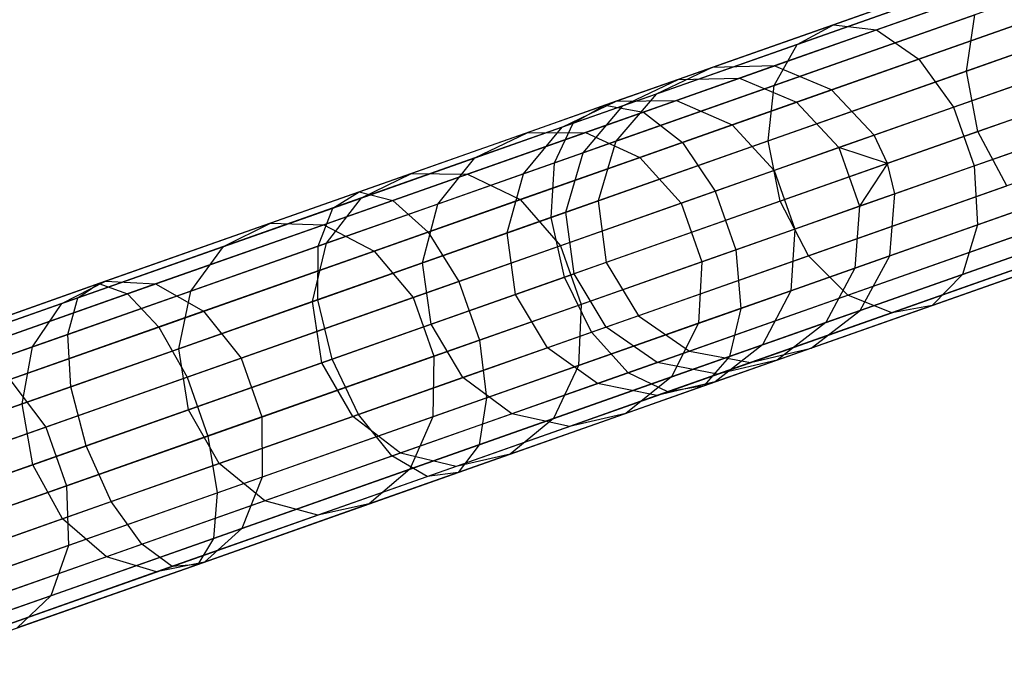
# Model space of a CAD drawing. Extents: x -189 to 189, y -189 to 189.
# Tile 553 of 591: x 165.62 to 172.2, y 57.02 to 61.37. Entities that reach past the tile are written whole.
import ezdxf

# ---------------------------------------------------------------- set-up
doc = ezdxf.new("R2010")
doc.units = 0
doc.header["$LTSCALE"] = 25.4
doc.layers.get('0').update_dxf_attribs({"linetype": 'CONTINUOUS'})

# ---------------------------------------------------------------- blocks, each defined once
blk = doc.blocks.new('CAMELEON-KENAI-C-12244_STL')
at = {"color": 0}
for p, q in [((177.5002, 63.6079, -30.9024), (170.2455, 61.0515, -140.9024)), ((177.5002, 63.6079, -30.9024), (170.2455, 61.0515, -140.9024)), ((177.915, 63.6179, -30.93), (170.6603, 61.0614, -140.93)), ((177.915, 63.6179, -30.93), (170.6603, 61.0614, -140.93)), ((178.2982, 63.4579, -30.9516), (171.0435, 60.9014, -140.9516)), ((178.2982, 63.4579, -30.9516), (171.0435, 60.9014, -140.9516)), ((177.1256, 63.4298, -30.8736), (169.8709, 60.8734, -140.8736)), ((177.1256, 63.4298, -30.8736), (169.8709, 60.8734, -140.8736)), ((178.5836, 63.1557, -30.9634), (171.3289, 60.5992, -140.9634)), ((178.5836, 63.1557, -30.9634), (171.3289, 60.5992, -140.9634)), ((176.8559, 63.1144, -30.8485), (169.6012, 60.5579, -140.8484)), ((176.8559, 63.1144, -30.8485), (169.6012, 60.5579, -140.8484)), ((178.6733, 62.9668, -30.9649), (171.4186, 60.4104, -140.9649)), ((178.6733, 62.9668, -30.9649), (171.4186, 60.4104, -140.9649)), ((178.7218, 62.7635, -30.9634), (171.4671, 60.2071, -140.9634)), ((178.7218, 62.7635, -30.9634), (171.4671, 60.2071, -140.9634)), ((176.7377, 62.716, -30.8314), (169.483, 60.1596, -140.8314)), ((176.7377, 62.716, -30.8314), (169.483, 60.1596, -140.8314)), ((178.6889, 62.3492, -30.9516), (171.4342, 59.7927, -140.9516)), ((178.6889, 62.3492, -30.9516), (171.4342, 59.7927, -140.9516)), ((176.7915, 62.3038, -30.8254), (169.5368, 59.7473, -140.8254)), ((176.7915, 62.3038, -30.8254), (169.5368, 59.7473, -140.8254)), ((177.0081, 61.9488, -30.8314), (169.7534, 59.3923, -140.8314)), ((177.0081, 61.9488, -30.8314), (169.7534, 59.3923, -140.8314)), ((178.4907, 61.9843, -30.93), (171.236, 59.4278, -140.93)), ((178.4907, 61.9843, -30.93), (171.236, 59.4278, -140.93)), ((171.0559, 61.3371, -14.3557), (172.4524, 61.8292, -15.7887)), ((171.0559, 61.3371, -14.3557), (172.4524, 61.8292, -15.7887)), ((171.3439, 61.3023, -14.0578), (172.7679, 61.8041, -15.519)), ((171.3439, 61.3023, -14.0578), (172.7679, 61.8041, -15.519)), ((177.3498, 61.7126, -30.8485), (170.0951, 59.1561, -140.8484)), ((177.3498, 61.7126, -30.8485), (170.0951, 59.1561, -140.8484)), ((170.8138, 61.2057, -14.6672), (172.1816, 61.6877, -16.0708)), ((170.8138, 61.2057, -14.6672), (172.1816, 61.6877, -16.0708)), ((178.1613, 61.732, -30.9024), (170.9066, 59.1755, -140.9024)), ((178.1613, 61.732, -30.9024), (170.9066, 59.1755, -140.9024)), ((177.7578, 61.6359, -30.8736), (170.5031, 59.0794, -140.8736)), ((177.7578, 61.6359, -30.8736), (170.5031, 59.0794, -140.8736)), ((171.6281, 61.1074, -13.8251), (173.0735, 61.6168, -15.3083)), ((171.6281, 61.1074, -13.8251), (173.0735, 61.6168, -15.3083)), ((171.9455, 61.0273, -16.4831), (173.133, 61.4458, -17.9803)), ((171.9455, 61.0273, -16.4831), (173.133, 61.4458, -17.9803)), ((170.6595, 60.9309, -14.9385), (172.0023, 61.404, -16.3164)), ((170.6595, 60.9309, -14.9385), (172.0023, 61.404, -16.3164)), ((171.9455, 61.0273, -16.4831), (172.0023, 61.404, -16.3164)), ((171.9455, 61.0273, -16.4831), (172.0023, 61.404, -16.3164)), ((169.5284, 60.7988, -13.0818), (171.0559, 61.3371, -14.3557)), ((169.5284, 60.7988, -13.0818), (171.0559, 61.3371, -14.3557)), ((169.7863, 60.7534, -12.7588), (171.3439, 61.3023, -14.0578)), ((169.7863, 60.7534, -12.7588), (171.3439, 61.3023, -14.0578)), ((170.8138, 61.2057, -14.6672), (171.0559, 61.3371, -14.3557)), ((170.8138, 61.2057, -14.6672), (171.0559, 61.3371, -14.3557)), ((171.0559, 61.3371, -14.3557), (171.3439, 61.3023, -14.0578)), ((171.0559, 61.3371, -14.3557), (171.3439, 61.3023, -14.0578)), ((171.3439, 61.3023, -14.0578), (171.6281, 61.1074, -13.8251)), ((171.3439, 61.3023, -14.0578), (171.6281, 61.1074, -13.8251)), ((171.8593, 60.7861, -13.6976), (173.3165, 61.2996, -15.1929)), ((171.8593, 60.7861, -13.6976), (173.3165, 61.2996, -15.1929)), ((169.3177, 60.6785, -13.4195), (170.8138, 61.2057, -14.6672)), ((169.3177, 60.6785, -13.4195), (170.8138, 61.2057, -14.6672)), ((170.6595, 60.9309, -14.9385), (170.8138, 61.2057, -14.6672)), ((170.6595, 60.9309, -14.9385), (170.8138, 61.2057, -14.6672)), ((170.047, 60.5503, -12.5065), (171.6281, 61.1074, -13.8251)), ((170.047, 60.5503, -12.5065), (171.6281, 61.1074, -13.8251)), ((171.6281, 61.1074, -13.8251), (171.8593, 60.7861, -13.6976)), ((171.6281, 61.1074, -13.8251), (171.8593, 60.7861, -13.6976)), ((170.2455, 61.0515, -140.9024), (169.8709, 60.8734, -140.8736)), ((170.2455, 61.0515, -140.9024), (169.8709, 60.8734, -140.8736)), ((170.2455, 61.0515, -140.9024), (170.0188, 60.9716, -142.8989)), ((170.2455, 61.0515, -140.9024), (170.0188, 60.9716, -142.8989)), ((170.6603, 61.0614, -140.93), (170.2455, 61.0515, -140.9024)), ((170.6603, 61.0614, -140.93), (170.2455, 61.0515, -140.9024)), ((170.6603, 61.0614, -140.93), (170.4291, 60.9799, -142.9658)), ((170.6603, 61.0614, -140.93), (170.4291, 60.9799, -142.9658)), ((170.6197, 60.5601, -15.1226), (171.9455, 61.0273, -16.4831)), ((170.6197, 60.5601, -15.1226), (171.9455, 61.0273, -16.4831)), ((171.0435, 60.9014, -140.9516), (170.6603, 61.0614, -140.93)), ((171.0435, 60.9014, -140.9516), (170.6603, 61.0614, -140.93)), ((172.0211, 60.6227, -16.542), (171.9455, 61.0273, -16.4831)), ((172.0211, 60.6227, -16.542), (171.9455, 61.0273, -16.4831)), ((173.2032, 61.0393, -18.0324), (172.0211, 60.6227, -16.542)), ((173.2032, 61.0393, -18.0324), (172.0211, 60.6227, -16.542)), ((170.0188, 60.9716, -142.8989), (169.605, 60.8258, -144.8614)), ((170.0188, 60.9716, -142.8989), (169.605, 60.8258, -144.8614)), ((169.6488, 60.7951, -142.829), (170.0188, 60.9716, -142.8989)), ((169.6488, 60.7951, -142.829), (170.0188, 60.9716, -142.8989)), ((170.4291, 60.9799, -142.9658), (170.0072, 60.8313, -144.9669)), ((170.4291, 60.9799, -142.9658), (170.0072, 60.8313, -144.9669)), ((170.0188, 60.9716, -142.8989), (170.4291, 60.9799, -142.9658)), ((170.0188, 60.9716, -142.8989), (170.4291, 60.9799, -142.9658)), ((170.4291, 60.9799, -142.9658), (170.8088, 60.8187, -143.018)), ((170.4291, 60.9799, -142.9658), (170.8088, 60.8187, -143.018)), ((169.1908, 60.4133, -13.7136), (170.6595, 60.9309, -14.9385)), ((169.1908, 60.4133, -13.7136), (170.6595, 60.9309, -14.9385)), ((170.6197, 60.5601, -15.1226), (170.6595, 60.9309, -14.9385)), ((170.6197, 60.5601, -15.1226), (170.6595, 60.9309, -14.9385)), ((171.0435, 60.9014, -140.9516), (170.8088, 60.8187, -143.018)), ((171.0435, 60.9014, -140.9516), (170.8088, 60.8187, -143.018)), ((171.3289, 60.5992, -140.9634), (171.0435, 60.9014, -140.9516)), ((171.3289, 60.5992, -140.9634), (171.0435, 60.9014, -140.9516)), ((171.9975, 60.3939, -13.6976), (173.4547, 60.9074, -15.1929)), ((171.9975, 60.3939, -13.6976), (173.4547, 60.9074, -15.1929)), ((169.605, 60.8258, -144.8614), (169.0085, 60.6156, -146.7703)), ((169.605, 60.8258, -144.8614), (169.0085, 60.6156, -146.7703)), ((169.2436, 60.6523, -144.7511), (169.605, 60.8258, -144.8614)), ((169.2436, 60.6523, -144.7511), (169.605, 60.8258, -144.8614)), ((170.0072, 60.8313, -144.9669), (169.3989, 60.6169, -146.9133)), ((170.0072, 60.8313, -144.9669), (169.3989, 60.6169, -146.9133)), ((169.8709, 60.8734, -140.8736), (169.6012, 60.5579, -140.8484)), ((169.8709, 60.8734, -140.8736), (169.6012, 60.5579, -140.8484)), ((169.605, 60.8258, -144.8614), (170.0072, 60.8313, -144.9669)), ((169.605, 60.8258, -144.8614), (170.0072, 60.8313, -144.9669)), ((169.8709, 60.8734, -140.8736), (169.6488, 60.7951, -142.829)), ((169.8709, 60.8734, -140.8736), (169.6488, 60.7951, -142.829)), ((170.0072, 60.8313, -144.9669), (170.3806, 60.6678, -145.0493)), ((170.0072, 60.8313, -144.9669), (170.3806, 60.6678, -145.0493)), ((170.8088, 60.8187, -143.018), (170.3806, 60.6678, -145.0493)), ((170.8088, 60.8187, -143.018), (170.3806, 60.6678, -145.0493)), ((170.8088, 60.8187, -143.018), (171.0923, 60.5159, -143.0466)), ((170.8088, 60.8187, -143.018), (171.0923, 60.5159, -143.0466)), ((167.8859, 60.22, -11.9804), (169.5284, 60.7988, -13.0818)), ((167.8859, 60.22, -11.9804), (169.5284, 60.7988, -13.0818)), ((168.1115, 60.1633, -11.6357), (169.7863, 60.7534, -12.7588)), ((168.1115, 60.1633, -11.6357), (169.7863, 60.7534, -12.7588)), ((169.6488, 60.7951, -142.829), (169.2436, 60.6523, -144.7511)), ((169.6488, 60.7951, -142.829), (169.2436, 60.6523, -144.7511)), ((169.3177, 60.6785, -13.4195), (169.5284, 60.7988, -13.0818)), ((169.3177, 60.6785, -13.4195), (169.5284, 60.7988, -13.0818)), ((169.3831, 60.4811, -142.7681), (169.6488, 60.7951, -142.829)), ((169.3831, 60.4811, -142.7681), (169.6488, 60.7951, -142.829)), ((169.5284, 60.7988, -13.0818), (169.7863, 60.7534, -12.7588)), ((169.5284, 60.7988, -13.0818), (169.7863, 60.7534, -12.7588)), ((169.7863, 60.7534, -12.7588), (170.047, 60.5503, -12.5065)), ((169.7863, 60.7534, -12.7588), (170.047, 60.5503, -12.5065)), ((170.2654, 60.2245, -12.3684), (171.8593, 60.7861, -13.6976)), ((170.2654, 60.2245, -12.3684), (171.8593, 60.7861, -13.6976)), ((171.8593, 60.7861, -13.6976), (171.9975, 60.3939, -13.6976)), ((171.8593, 60.7861, -13.6976), (171.9975, 60.3939, -13.6976)), ((167.709, 60.1116, -12.3407), (169.3177, 60.6785, -13.4195)), ((167.709, 60.1116, -12.3407), (169.3177, 60.6785, -13.4195)), ((169.2436, 60.6523, -144.7511), (168.6593, 60.4464, -146.6207)), ((169.2436, 60.6523, -144.7511), (168.6593, 60.4464, -146.6207)), ((168.9853, 60.3409, -144.6551), (169.2436, 60.6523, -144.7511)), ((168.9853, 60.3409, -144.6551), (169.2436, 60.6523, -144.7511)), ((169.1908, 60.4133, -13.7136), (169.3177, 60.6785, -13.4195)), ((169.1908, 60.4133, -13.7136), (169.3177, 60.6785, -13.4195)), ((170.3806, 60.6678, -145.0493), (169.7631, 60.4502, -147.0251)), ((170.3806, 60.6678, -145.0493), (169.7631, 60.4502, -147.0251)), ((170.3806, 60.6678, -145.0493), (170.6606, 60.3637, -145.0944)), ((170.3806, 60.6678, -145.0493), (170.6606, 60.3637, -145.0944)), ((172.0211, 60.6227, -16.542), (170.7013, 60.1576, -15.1878)), ((172.0211, 60.6227, -16.542), (170.7013, 60.1576, -15.1878)), ((172.2159, 60.2601, -16.4831), (172.0211, 60.6227, -16.542)), ((172.2159, 60.2601, -16.4831), (172.0211, 60.6227, -16.542)), ((169.0085, 60.6156, -146.7703), (168.235, 60.343, -148.6064)), ((169.0085, 60.6156, -146.7703), (168.235, 60.343, -148.6064)), ((169.3989, 60.6169, -146.9133), (168.6103, 60.339, -148.7856)), ((169.3989, 60.6169, -146.9133), (168.6103, 60.339, -148.7856)), ((168.6593, 60.4464, -146.6207), (169.0085, 60.6156, -146.7703)), ((168.6593, 60.4464, -146.6207), (169.0085, 60.6156, -146.7703)), ((169.0085, 60.6156, -146.7703), (169.3989, 60.6169, -146.9133)), ((169.0085, 60.6156, -146.7703), (169.3989, 60.6169, -146.9133)), ((169.1696, 60.0491, -13.9132), (170.6197, 60.5601, -15.1226)), ((169.1696, 60.0491, -13.9132), (170.6197, 60.5601, -15.1226)), ((169.6012, 60.5579, -140.8484), (169.3831, 60.4811, -142.7681)), ((169.6012, 60.5579, -140.8484), (169.3831, 60.4811, -142.7681)), ((169.3989, 60.6169, -146.9133), (169.7631, 60.4502, -147.0251)), ((169.3989, 60.6169, -146.9133), (169.7631, 60.4502, -147.0251)), ((169.6012, 60.5579, -140.8484), (169.483, 60.1596, -140.8314)), ((169.6012, 60.5579, -140.8484), (169.483, 60.1596, -140.8314)), ((170.7013, 60.1576, -15.1878), (170.6197, 60.5601, -15.1226)), ((170.7013, 60.1576, -15.1878), (170.6197, 60.5601, -15.1226)), ((171.3289, 60.5992, -140.9634), (171.0923, 60.5159, -143.0466)), ((171.3289, 60.5992, -140.9634), (171.0923, 60.5159, -143.0466)), ((171.4186, 60.4104, -140.9649), (171.3289, 60.5992, -140.9634)), ((171.4186, 60.4104, -140.9649), (171.3289, 60.5992, -140.9634)), ((168.347, 59.9512, -11.3664), (170.047, 60.5503, -12.5065)), ((168.347, 59.9512, -11.3664), (170.047, 60.5503, -12.5065)), ((170.047, 60.5503, -12.5065), (170.2654, 60.2245, -12.3684)), ((170.047, 60.5503, -12.5065), (170.2654, 60.2245, -12.3684)), ((171.0923, 60.5159, -143.0466), (170.6606, 60.3637, -145.0944)), ((171.0923, 60.5159, -143.0466), (170.6606, 60.3637, -145.0944)), ((171.0923, 60.5159, -143.0466), (171.2305, 60.1237, -143.0466)), ((171.4186, 60.4104, -140.9649), (171.0923, 60.5159, -143.0466)), ((171.4186, 60.4104, -140.9649), (171.0923, 60.5159, -143.0466)), ((171.0923, 60.5159, -143.0466), (171.2305, 60.1237, -143.0466)), ((172.0188, 59.9987, -13.8251), (173.4642, 60.508, -15.3083)), ((172.0188, 59.9987, -13.8251), (173.4642, 60.508, -15.3083)), ((168.6593, 60.4464, -146.6207), (167.9017, 60.1795, -148.4191)), ((168.6593, 60.4464, -146.6207), (167.9017, 60.1795, -148.4191)), ((168.4117, 60.1387, -146.4905), (168.6593, 60.4464, -146.6207)), ((168.4117, 60.1387, -146.4905), (168.6593, 60.4464, -146.6207)), ((169.7631, 60.4502, -147.0251), (168.9626, 60.1681, -148.9255)), ((169.7631, 60.4502, -147.0251), (168.9626, 60.1681, -148.9255)), ((169.3831, 60.4811, -142.7681), (168.9853, 60.3409, -144.6551)), ((169.3831, 60.4811, -142.7681), (168.9853, 60.3409, -144.6551)), ((169.2677, 60.0837, -142.7268), (169.3831, 60.4811, -142.7681)), ((169.2677, 60.0837, -142.7268), (169.3831, 60.4811, -142.7681)), ((169.7631, 60.4502, -147.0251), (170.0381, 60.1444, -147.0862)), ((169.7631, 60.4502, -147.0251), (170.0381, 60.1444, -147.0862)), ((167.6115, 59.8568, -12.6545), (169.1908, 60.4133, -13.7136)), ((167.6115, 59.8568, -12.6545), (169.1908, 60.4133, -13.7136)), ((169.1696, 60.0491, -13.9132), (169.1908, 60.4133, -13.7136)), ((169.1696, 60.0491, -13.9132), (169.1908, 60.4133, -13.7136)), ((170.6606, 60.3637, -145.0944), (170.0381, 60.1444, -147.0862)), ((170.6606, 60.3637, -145.0944), (170.0381, 60.1444, -147.0862)), ((170.4035, 59.8323, -12.3684), (171.9975, 60.3939, -13.6976)), ((170.4035, 59.8323, -12.3684), (171.9975, 60.3939, -13.6976)), ((170.6606, 60.3637, -145.0944), (170.7988, 59.9715, -145.0944)), ((170.6606, 60.3637, -145.0944), (170.7988, 59.9715, -145.0944)), ((171.4186, 60.4104, -140.9649), (171.2305, 60.1237, -143.0466)), ((171.4186, 60.4104, -140.9649), (171.2305, 60.1237, -143.0466)), ((171.4671, 60.2071, -140.9634), (171.4186, 60.4104, -140.9649)), ((171.4671, 60.2071, -140.9634), (171.4186, 60.4104, -140.9649)), ((171.9975, 60.3939, -13.6976), (172.0188, 59.9987, -13.8251)), ((171.9975, 60.3939, -13.6976), (172.0188, 59.9987, -13.8251)), ((168.235, 60.343, -148.6064), (167.2924, 60.0109, -150.3514)), ((168.235, 60.343, -148.6064), (167.2924, 60.0109, -150.3514)), ((168.6103, 60.339, -148.7856), (167.6492, 60.0003, -150.5649)), ((168.6103, 60.339, -148.7856), (167.6492, 60.0003, -150.5649)), ((167.9017, 60.1795, -148.4191), (168.235, 60.343, -148.6064)), ((167.9017, 60.1795, -148.4191), (168.235, 60.343, -148.6064)), ((168.235, 60.343, -148.6064), (168.6103, 60.339, -148.7856)), ((168.235, 60.343, -148.6064), (168.6103, 60.339, -148.7856)), ((168.9853, 60.3409, -144.6551), (168.4117, 60.1387, -146.4905)), ((168.9853, 60.3409, -144.6551), (168.4117, 60.1387, -146.4905)), ((168.6103, 60.339, -148.7856), (168.9626, 60.1681, -148.9255)), ((168.6103, 60.339, -148.7856), (168.9626, 60.1681, -148.9255)), ((168.875, 59.9453, -144.5899), (168.9853, 60.3409, -144.6551)), ((168.875, 59.9453, -144.5899), (168.9853, 60.3409, -144.6551)), ((170.8901, 59.7929, -15.1226), (172.2159, 60.2601, -16.4831)), ((170.8901, 59.7929, -15.1226), (172.2159, 60.2601, -16.4831)), ((166.1457, 59.6068, -11.0629), (167.8859, 60.22, -11.9804)), ((166.1457, 59.6068, -11.0629), (167.8859, 60.22, -11.9804)), ((166.3371, 59.538, -10.7003), (168.1115, 60.1633, -11.6357)), ((166.3371, 59.538, -10.7003), (168.1115, 60.1633, -11.6357)), ((167.9017, 60.1795, -148.4191), (166.9785, 59.8542, -150.1282)), ((167.9017, 60.1795, -148.4191), (166.9785, 59.8542, -150.1282)), ((167.668, 59.8767, -148.256), (167.9017, 60.1795, -148.4191)), ((167.668, 59.8767, -148.256), (167.9017, 60.1795, -148.4191)), ((167.709, 60.1116, -12.3407), (167.8859, 60.22, -11.9804)), ((167.709, 60.1116, -12.3407), (167.8859, 60.22, -11.9804)), ((167.8859, 60.22, -11.9804), (168.1115, 60.1633, -11.6357)), ((167.8859, 60.22, -11.9804), (168.1115, 60.1633, -11.6357)), ((168.9626, 60.1681, -148.9255), (167.987, 59.8244, -150.7317)), ((168.9626, 60.1681, -148.9255), (167.987, 59.8244, -150.7317)), ((168.1115, 60.1633, -11.6357), (168.347, 59.9512, -11.3664)), ((168.1115, 60.1633, -11.6357), (168.347, 59.9512, -11.3664)), ((168.5515, 59.6205, -11.2191), (170.2654, 60.2245, -12.3684)), ((168.5515, 59.6205, -11.2191), (170.2654, 60.2245, -12.3684)), ((168.9626, 60.1681, -148.9255), (169.231, 59.86, -149.0021)), ((168.9626, 60.1681, -148.9255), (169.231, 59.86, -149.0021)), ((170.2654, 60.2245, -12.3684), (170.4035, 59.8323, -12.3684)), ((170.2654, 60.2245, -12.3684), (170.4035, 59.8323, -12.3684)), ((171.4671, 60.2071, -140.9634), (171.2305, 60.1237, -143.0466)), ((171.4671, 60.2071, -140.9634), (171.2305, 60.1237, -143.0466)), ((171.4342, 59.7927, -140.9516), (171.4671, 60.2071, -140.9634)), ((171.4342, 59.7927, -140.9516), (171.4671, 60.2071, -140.9634)), ((171.9196, 59.6687, -14.0578), (173.3436, 60.1705, -15.519)), ((171.9196, 59.6687, -14.0578), (173.3436, 60.1705, -15.519)), ((166.0046, 59.511, -11.4422), (167.709, 60.1116, -12.3407)), ((166.0046, 59.511, -11.4422), (167.709, 60.1116, -12.3407)), ((167.6115, 59.8568, -12.6545), (167.709, 60.1116, -12.3407)), ((167.6115, 59.8568, -12.6545), (167.709, 60.1116, -12.3407)), ((168.4117, 60.1387, -146.4905), (167.668, 59.8767, -148.256)), ((168.4117, 60.1387, -146.4905), (167.668, 59.8767, -148.256)), ((168.3086, 59.7457, -146.4021), (168.4117, 60.1387, -146.4905)), ((168.3086, 59.7457, -146.4021), (168.4117, 60.1387, -146.4905)), ((170.0381, 60.1444, -147.0862), (169.231, 59.86, -149.0021)), ((170.0381, 60.1444, -147.0862), (169.231, 59.86, -149.0021)), ((170.7013, 60.1576, -15.1878), (169.2577, 59.6489, -13.9838)), ((170.7013, 60.1576, -15.1878), (169.2577, 59.6489, -13.9838)), ((169.483, 60.1596, -140.8314), (169.2677, 60.0837, -142.7268)), ((169.483, 60.1596, -140.8314), (169.2677, 60.0837, -142.7268)), ((169.483, 60.1596, -140.8314), (169.5368, 59.7473, -140.8254)), ((169.483, 60.1596, -140.8314), (169.5368, 59.7473, -140.8254)), ((170.0381, 60.1444, -147.0862), (170.1763, 59.7522, -147.0862)), ((170.0381, 60.1444, -147.0862), (170.1763, 59.7522, -147.0862)), ((170.8901, 59.7929, -15.1226), (170.7013, 60.1576, -15.1878)), ((170.8901, 59.7929, -15.1226), (170.7013, 60.1576, -15.1878)), ((171.2305, 60.1237, -143.0466), (170.7988, 59.9715, -145.0944)), ((171.2305, 60.1237, -143.0466), (170.7988, 59.9715, -145.0944)), ((171.2305, 60.1237, -143.0466), (171.1995, 59.71, -143.018)), ((171.2305, 60.1237, -143.0466), (171.1995, 59.71, -143.018)), ((167.6102, 59.4996, -12.8675), (169.1696, 60.0491, -13.9132)), ((167.6102, 59.4996, -12.8675), (169.1696, 60.0491, -13.9132)), ((169.2677, 60.0837, -142.7268), (168.875, 59.9453, -144.5899)), ((169.2677, 60.0837, -142.7268), (168.875, 59.9453, -144.5899)), ((169.2577, 59.6489, -13.9838), (169.1696, 60.0491, -13.9132)), ((169.2577, 59.6489, -13.9838), (169.1696, 60.0491, -13.9132)), ((169.3226, 59.6718, -142.7122), (169.2677, 60.0837, -142.7268)), ((169.3226, 59.6718, -142.7122), (169.2677, 60.0837, -142.7268)), ((167.2924, 60.0109, -150.3514), (166.1902, 59.6224, -151.9879)), ((167.2924, 60.0109, -150.3514), (166.1902, 59.6224, -151.9879)), ((167.6492, 60.0003, -150.5649), (166.5252, 59.6043, -152.2335)), ((167.6492, 60.0003, -150.5649), (166.5252, 59.6043, -152.2335)), ((166.9785, 59.8542, -150.1282), (167.2924, 60.0109, -150.3514)), ((166.9785, 59.8542, -150.1282), (167.2924, 60.0109, -150.3514)), ((167.2924, 60.0109, -150.3514), (167.6492, 60.0003, -150.5649)), ((167.2924, 60.0109, -150.3514), (167.6492, 60.0003, -150.5649)), ((167.6492, 60.0003, -150.5649), (167.987, 59.8244, -150.7317)), ((167.6492, 60.0003, -150.5649), (167.987, 59.8244, -150.7317)), ((170.7988, 59.9715, -145.0944), (170.1763, 59.7522, -147.0862)), ((170.7988, 59.9715, -145.0944), (170.1763, 59.7522, -147.0862)), ((170.4377, 59.4415, -12.5065), (172.0188, 59.9987, -13.8251)), ((170.4377, 59.4415, -12.5065), (172.0188, 59.9987, -13.8251)), ((170.7988, 59.9715, -145.0944), (170.7713, 59.5591, -145.0493)), ((170.7988, 59.9715, -145.0944), (170.7713, 59.5591, -145.0493)), ((171.1535, 59.5291, -14.9385), (172.4963, 60.0022, -16.3164)), ((171.1535, 59.5291, -14.9385), (172.4963, 60.0022, -16.3164)), ((172.0188, 59.9987, -13.8251), (171.9196, 59.6687, -14.0578)), ((172.0188, 59.9987, -13.8251), (171.9196, 59.6687, -14.0578)), ((166.5458, 59.3165, -10.4169), (168.347, 59.9512, -11.3664)), ((166.5458, 59.3165, -10.4169), (168.347, 59.9512, -11.3664)), ((168.875, 59.9453, -144.5899), (168.3086, 59.7457, -146.4021)), ((168.875, 59.9453, -144.5899), (168.3086, 59.7457, -146.4021)), ((168.347, 59.9512, -11.3664), (168.5515, 59.6205, -11.2191)), ((168.347, 59.9512, -11.3664), (168.5515, 59.6205, -11.2191)), ((168.9315, 59.534, -144.5669), (168.875, 59.9453, -144.5899)), ((168.9315, 59.534, -144.5669), (168.875, 59.9453, -144.5899)), ((171.717, 59.4611, -14.3557), (173.1135, 59.9532, -15.7887)), ((171.717, 59.4611, -14.3557), (173.1135, 59.9532, -15.7887)), ((166.9785, 59.8542, -150.1282), (165.899, 59.4737, -151.731)), ((166.9785, 59.8542, -150.1282), (165.899, 59.4737, -151.731)), ((165.9383, 59.2671, -11.7724), (167.6115, 59.8568, -12.6545)), ((165.9383, 59.2671, -11.7724), (167.6115, 59.8568, -12.6545)), ((167.668, 59.8767, -148.256), (166.7617, 59.5573, -149.9339)), ((167.668, 59.8767, -148.256), (166.7617, 59.5573, -149.9339)), ((166.7617, 59.5573, -149.9339), (166.9785, 59.8542, -150.1282)), ((166.7617, 59.5573, -149.9339), (166.9785, 59.8542, -150.1282)), ((167.5743, 59.487, -148.1453), (167.668, 59.8767, -148.256)), ((167.5743, 59.487, -148.1453), (167.668, 59.8767, -148.256)), ((167.6102, 59.4996, -12.8675), (167.6115, 59.8568, -12.6545)), ((167.6102, 59.4996, -12.8675), (167.6115, 59.8568, -12.6545)), ((169.231, 59.86, -149.0021), (168.2475, 59.5134, -150.823)), ((169.231, 59.86, -149.0021), (168.2475, 59.5134, -150.823)), ((168.6897, 59.2283, -11.2191), (170.4035, 59.8323, -12.3684)), ((168.6897, 59.2283, -11.2191), (170.4035, 59.8323, -12.3684)), ((169.231, 59.86, -149.0021), (169.3692, 59.4678, -149.0021)), ((169.231, 59.86, -149.0021), (169.3692, 59.4678, -149.0021)), ((170.4035, 59.8323, -12.3684), (170.4377, 59.4415, -12.5065)), ((170.4035, 59.8323, -12.3684), (170.4377, 59.4415, -12.5065)), ((171.446, 59.4117, -14.6672), (172.8138, 59.8937, -16.0708)), ((171.446, 59.4117, -14.6672), (172.8138, 59.8937, -16.0708)), ((167.987, 59.8244, -150.7317), (166.8461, 59.4223, -152.4255)), ((167.987, 59.8244, -150.7317), (166.8461, 59.4223, -152.4255)), ((167.987, 59.8244, -150.7317), (168.2475, 59.5134, -150.823)), ((167.987, 59.8244, -150.7317), (168.2475, 59.5134, -150.823)), ((169.4399, 59.2819, -13.9132), (170.8901, 59.7929, -15.1226)), ((169.4399, 59.2819, -13.9132), (170.8901, 59.7929, -15.1226)), ((171.1535, 59.5291, -14.9385), (170.8901, 59.7929, -15.1226)), ((171.1535, 59.5291, -14.9385), (170.8901, 59.7929, -15.1226)), ((171.4342, 59.7927, -140.9516), (171.1995, 59.71, -143.018)), ((171.4342, 59.7927, -140.9516), (171.1995, 59.71, -143.018)), ((171.236, 59.4278, -140.93), (171.4342, 59.7927, -140.9516)), ((171.236, 59.4278, -140.93), (171.4342, 59.7927, -140.9516)), ((168.3086, 59.7457, -146.4021), (167.5743, 59.487, -148.1453)), ((168.3086, 59.7457, -146.4021), (167.5743, 59.487, -148.1453)), ((168.3678, 59.3353, -146.3709), (168.3086, 59.7457, -146.4021)), ((168.3678, 59.3353, -146.3709), (168.3086, 59.7457, -146.4021)), ((169.5368, 59.7473, -140.8254), (169.3226, 59.6718, -142.7122)), ((169.5368, 59.7473, -140.8254), (169.3226, 59.6718, -142.7122)), ((170.1763, 59.7522, -147.0862), (169.3692, 59.4678, -149.0021)), ((170.1763, 59.7522, -147.0862), (169.3692, 59.4678, -149.0021)), ((169.5368, 59.7473, -140.8254), (169.7534, 59.3923, -140.8314)), ((169.5368, 59.7473, -140.8254), (169.7534, 59.3923, -140.8314)), ((170.1763, 59.7522, -147.0862), (170.1538, 59.3415, -147.0251)), ((170.1763, 59.7522, -147.0862), (170.1538, 59.3415, -147.0251)), ((171.1995, 59.71, -143.018), (170.7713, 59.5591, -145.0493)), ((171.1995, 59.71, -143.018), (170.7713, 59.5591, -145.0493)), ((171.1995, 59.71, -143.018), (171.0047, 59.3463, -142.9658)), ((171.1995, 59.71, -143.018), (171.0047, 59.3463, -142.9658)), ((169.2577, 59.6489, -13.9838), (167.7054, 59.1019, -12.9429)), ((169.2577, 59.6489, -13.9838), (167.7054, 59.1019, -12.9429)), ((168.9315, 59.534, -144.5669), (169.3226, 59.6718, -142.7122)), ((168.9315, 59.534, -144.5669), (169.3226, 59.6718, -142.7122)), ((169.4399, 59.2819, -13.9132), (169.2577, 59.6489, -13.9838)), ((169.4399, 59.2819, -13.9132), (169.2577, 59.6489, -13.9838)), ((169.5381, 59.3165, -142.7268), (169.3226, 59.6718, -142.7122)), ((169.5381, 59.3165, -142.7268), (169.3226, 59.6718, -142.7122)), ((170.362, 59.1198, -12.7588), (171.9196, 59.6687, -14.0578)), ((170.362, 59.1198, -12.7588), (171.9196, 59.6687, -14.0578)), ((171.9196, 59.6687, -14.0578), (171.717, 59.4611, -14.3557)), ((171.9196, 59.6687, -14.0578), (171.717, 59.4611, -14.3557)), ((164.3261, 58.9655, -10.3392), (166.1457, 59.6068, -11.0629)), ((164.3261, 58.9655, -10.3392), (166.1457, 59.6068, -11.0629)), ((166.1902, 59.6224, -151.9879), (164.9392, 59.1816, -153.4994)), ((166.1902, 59.6224, -151.9879), (164.9392, 59.1816, -153.4994)), ((166.5252, 59.6043, -152.2335), (165.2496, 59.1548, -153.7748)), ((166.5252, 59.6043, -152.2335), (165.2496, 59.1548, -153.7748)), ((165.899, 59.4737, -151.731), (166.1902, 59.6224, -151.9879)), ((165.899, 59.4737, -151.731), (166.1902, 59.6224, -151.9879)), ((166.0046, 59.511, -11.4422), (166.1457, 59.6068, -11.0629)), ((166.0046, 59.511, -11.4422), (166.1457, 59.6068, -11.0629)), ((166.1457, 59.6068, -11.0629), (166.3371, 59.538, -10.7003)), ((166.1457, 59.6068, -11.0629), (166.3371, 59.538, -10.7003)), ((166.1902, 59.6224, -151.9879), (166.5252, 59.6043, -152.2335)), ((166.1902, 59.6224, -151.9879), (166.5252, 59.6043, -152.2335)), ((166.5252, 59.6043, -152.2335), (166.8461, 59.4223, -152.4255)), ((166.5252, 59.6043, -152.2335), (166.8461, 59.4223, -152.4255)), ((166.7357, 58.9806, -10.2618), (168.5515, 59.6205, -11.2191)), ((166.7357, 58.9806, -10.2618), (168.5515, 59.6205, -11.2191)), ((168.5515, 59.6205, -11.2191), (168.6897, 59.2283, -11.2191)), ((168.5515, 59.6205, -11.2191), (168.6897, 59.2283, -11.2191)), ((164.2224, 58.8829, -10.7333), (166.0046, 59.511, -11.4422)), ((164.2224, 58.8829, -10.7333), (166.0046, 59.511, -11.4422)), ((164.4817, 58.8842, -9.9623), (166.3371, 59.538, -10.7003)), ((164.4817, 58.8842, -9.9623), (166.3371, 59.538, -10.7003)), ((166.7617, 59.5573, -149.9339), (165.7019, 59.1838, -151.5073)), ((166.7617, 59.5573, -149.9339), (165.7019, 59.1838, -151.5073)), ((165.9383, 59.2671, -11.7724), (166.0046, 59.511, -11.4422)), ((165.9383, 59.2671, -11.7724), (166.0046, 59.511, -11.4422)), ((166.3371, 59.538, -10.7003), (166.5458, 59.3165, -10.4169)), ((166.3371, 59.538, -10.7003), (166.5458, 59.3165, -10.4169)), ((166.6795, 59.1717, -149.8019), (166.7617, 59.5573, -149.9339)), ((166.6795, 59.1717, -149.8019), (166.7617, 59.5573, -149.9339)), ((168.2475, 59.5134, -150.823), (167.0974, 59.1081, -152.5305)), ((168.2475, 59.5134, -150.823), (167.0974, 59.1081, -152.5305)), ((168.2475, 59.5134, -150.823), (168.3857, 59.1212, -150.823)), ((168.2475, 59.5134, -150.823), (168.3857, 59.1212, -150.823)), ((168.3678, 59.3353, -146.3709), (168.9315, 59.534, -144.5669)), ((168.3678, 59.3353, -146.3709), (168.9315, 59.534, -144.5669)), ((169.1453, 59.1781, -144.5899), (168.9315, 59.534, -144.5669)), ((169.1453, 59.1781, -144.5899), (168.9315, 59.534, -144.5669)), ((169.6848, 59.0115, -13.7136), (171.1535, 59.5291, -14.9385)), ((169.6848, 59.0115, -13.7136), (171.1535, 59.5291, -14.9385)), ((170.7713, 59.5591, -145.0493), (170.1538, 59.3415, -147.0251)), ((170.7713, 59.5591, -145.0493), (170.1538, 59.3415, -147.0251)), ((170.7713, 59.5591, -145.0493), (170.5829, 59.1977, -144.9669)), ((170.7713, 59.5591, -145.0493), (170.5829, 59.1977, -144.9669)), ((171.446, 59.4117, -14.6672), (171.1535, 59.5291, -14.9385)), ((171.446, 59.4117, -14.6672), (171.1535, 59.5291, -14.9385)), ((165.899, 59.4737, -151.731), (164.6737, 59.042, -153.2114)), ((165.899, 59.4737, -151.731), (164.6737, 59.042, -153.2114)), ((165.7019, 59.1838, -151.5073), (165.899, 59.4737, -151.731)), ((165.7019, 59.1838, -151.5073), (165.899, 59.4737, -151.731)), ((165.9582, 58.9175, -11.9966), (167.6102, 59.4996, -12.8675)), ((165.9582, 58.9175, -11.9966), (167.6102, 59.4996, -12.8675)), ((167.5743, 59.487, -148.1453), (166.6795, 59.1717, -149.8019)), ((167.5743, 59.487, -148.1453), (166.6795, 59.1717, -149.8019)), ((167.6368, 59.0777, -148.1061), (167.5743, 59.487, -148.1453)), ((167.6368, 59.0777, -148.1061), (167.5743, 59.487, -148.1453)), ((167.7054, 59.1019, -12.9429), (167.6102, 59.4996, -12.8675)), ((167.7054, 59.1019, -12.9429), (167.6102, 59.4996, -12.8675)), ((169.3692, 59.4678, -149.0021), (168.3857, 59.1212, -150.823)), ((169.3692, 59.4678, -149.0021), (168.3857, 59.1212, -150.823)), ((168.7377, 58.8425, -11.3664), (170.4377, 59.4415, -12.5065)), ((168.7377, 58.8425, -11.3664), (170.4377, 59.4415, -12.5065)), ((169.3692, 59.4678, -149.0021), (169.3533, 59.0594, -148.9255)), ((169.3692, 59.4678, -149.0021), (169.3533, 59.0594, -148.9255)), ((170.1894, 58.9228, -13.0818), (171.717, 59.4611, -14.3557)), ((170.1894, 58.9228, -13.0818), (171.717, 59.4611, -14.3557)), ((170.4377, 59.4415, -12.5065), (170.362, 59.1198, -12.7588)), ((170.4377, 59.4415, -12.5065), (170.362, 59.1198, -12.7588)), ((171.717, 59.4611, -14.3557), (171.446, 59.4117, -14.6672)), ((171.717, 59.4611, -14.3557), (171.446, 59.4117, -14.6672)), ((166.8461, 59.4223, -152.4255), (165.5513, 58.9661, -153.99)), ((166.8461, 59.4223, -152.4255), (165.5513, 58.9661, -153.99)), ((166.8461, 59.4223, -152.4255), (167.0974, 59.1081, -152.5305)), ((166.8461, 59.4223, -152.4255), (167.0974, 59.1081, -152.5305)), ((169.7534, 59.3923, -140.8314), (169.5381, 59.3165, -142.7268)), ((169.7534, 59.3923, -140.8314), (169.5381, 59.3165, -142.7268)), ((169.7534, 59.3923, -140.8314), (170.0951, 59.1561, -140.8484)), ((169.7534, 59.3923, -140.8314), (170.0951, 59.1561, -140.8484)), ((169.9499, 58.8845, -13.4195), (171.446, 59.4117, -14.6672)), ((169.9499, 58.8845, -13.4195), (171.446, 59.4117, -14.6672)), ((170.9066, 59.1755, -140.9024), (171.236, 59.4278, -140.93)), ((170.9066, 59.1755, -140.9024), (171.236, 59.4278, -140.93)), ((171.236, 59.4278, -140.93), (171.0047, 59.3463, -142.9658)), ((171.236, 59.4278, -140.93), (171.0047, 59.3463, -142.9658)), ((164.6624, 58.6528, -9.6678), (166.5458, 59.3165, -10.4169)), ((164.6624, 58.6528, -9.6678), (166.5458, 59.3165, -10.4169)), ((166.5458, 59.3165, -10.4169), (166.7357, 58.9806, -10.2618)), ((166.5458, 59.3165, -10.4169), (166.7357, 58.9806, -10.2618)), ((167.6368, 59.0777, -148.1061), (168.3678, 59.3353, -146.3709)), ((167.6368, 59.0777, -148.1061), (168.3678, 59.3353, -146.3709)), ((168.5789, 58.9785, -146.4021), (168.3678, 59.3353, -146.3709)), ((168.5789, 58.9785, -146.4021), (168.3678, 59.3353, -146.3709)), ((169.5381, 59.3165, -142.7268), (169.1453, 59.1781, -144.5899)), ((169.5381, 59.3165, -142.7268), (169.1453, 59.1781, -144.5899)), ((170.1538, 59.3415, -147.0251), (169.3533, 59.0594, -148.9255)), ((170.1538, 59.3415, -147.0251), (169.3533, 59.0594, -148.9255)), ((169.8771, 59.0793, -142.7681), (169.5381, 59.3165, -142.7268)), ((169.8771, 59.0793, -142.7681), (169.5381, 59.3165, -142.7268)), ((170.1538, 59.3415, -147.0251), (169.9746, 58.9833, -146.9133)), ((170.1538, 59.3415, -147.0251), (169.9746, 58.9833, -146.9133)), ((171.0047, 59.3463, -142.9658), (170.5829, 59.1977, -144.9669)), ((171.0047, 59.3463, -142.9658), (170.5829, 59.1977, -144.9669)), ((171.0047, 59.3463, -142.9658), (170.6798, 59.0956, -142.8989)), ((171.0047, 59.3463, -142.9658), (170.6798, 59.0956, -142.8989)), ((164.1887, 58.6506, -11.0766), (165.9383, 59.2671, -11.7724)), ((164.1887, 58.6506, -11.0766), (165.9383, 59.2671, -11.7724)), ((165.9582, 58.9175, -11.9966), (165.9383, 59.2671, -11.7724)), ((165.9582, 58.9175, -11.9966), (165.9383, 59.2671, -11.7724)), ((167.8806, 58.7324, -12.8675), (169.4399, 59.2819, -13.9132)), ((167.8806, 58.7324, -12.8675), (169.4399, 59.2819, -13.9132)), ((169.6848, 59.0115, -13.7136), (169.4399, 59.2819, -13.9132)), ((169.6848, 59.0115, -13.7136), (169.4399, 59.2819, -13.9132)), ((165.7019, 59.1838, -151.5073), (164.4991, 58.76, -152.9607)), ((165.7019, 59.1838, -151.5073), (164.4991, 58.76, -152.9607)), ((165.633, 58.8029, -151.3555), (165.7019, 59.1838, -151.5073)), ((165.633, 58.8029, -151.3555), (165.7019, 59.1838, -151.5073)), ((166.8739, 58.5885, -10.2618), (168.6897, 59.2283, -11.2191)), ((166.8739, 58.5885, -10.2618), (168.6897, 59.2283, -11.2191)), ((169.1453, 59.1781, -144.5899), (168.5789, 58.9785, -146.4021)), ((169.1453, 59.1781, -144.5899), (168.5789, 58.9785, -146.4021)), ((168.6897, 59.2283, -11.2191), (168.7377, 58.8425, -11.3664)), ((168.6897, 59.2283, -11.2191), (168.7377, 58.8425, -11.3664)), ((169.4793, 58.9391, -144.6551), (169.1453, 59.1781, -144.5899)), ((169.4793, 58.9391, -144.6551), (169.1453, 59.1781, -144.5899)), ((170.5829, 59.1977, -144.9669), (169.9746, 58.9833, -146.9133)), ((170.5829, 59.1977, -144.9669), (169.9746, 58.9833, -146.9133)), ((170.5829, 59.1977, -144.9669), (170.2661, 58.9498, -144.8614)), ((170.5829, 59.1977, -144.9669), (170.2661, 58.9498, -144.8614)), ((170.5031, 59.0794, -140.8736), (170.9066, 59.1755, -140.9024)), ((170.5031, 59.0794, -140.8736), (170.9066, 59.1755, -140.9024)), ((170.9066, 59.1755, -140.9024), (170.6798, 59.0956, -142.8989)), ((170.9066, 59.1755, -140.9024), (170.6798, 59.0956, -142.8989)), ((166.6795, 59.1717, -149.8019), (165.633, 58.8029, -151.3555)), ((166.6795, 59.1717, -149.8019), (165.633, 58.8029, -151.3555)), ((167.0974, 59.1081, -152.5305), (165.792, 58.6481, -154.1077)), ((167.0974, 59.1081, -152.5305), (165.792, 58.6481, -154.1077)), ((166.746, 58.7638, -149.7553), (166.6795, 59.1717, -149.8019)), ((166.746, 58.7638, -149.7553), (166.6795, 59.1717, -149.8019)), ((167.0974, 59.1081, -152.5305), (167.2355, 58.7159, -152.5305)), ((167.0974, 59.1081, -152.5305), (167.2355, 58.7159, -152.5305)), ((168.3857, 59.1212, -150.823), (167.2355, 58.7159, -152.5305)), ((168.3857, 59.1212, -150.823), (167.2355, 58.7159, -152.5305)), ((168.3857, 59.1212, -150.823), (168.3777, 58.7156, -150.7317)), ((168.3857, 59.1212, -150.823), (168.3777, 58.7156, -150.7317)), ((168.6872, 58.5297, -11.6357), (170.362, 59.1198, -12.7588)), ((168.6872, 58.5297, -11.6357), (170.362, 59.1198, -12.7588)), ((170.0951, 59.1561, -140.8484), (169.8771, 59.0793, -142.7681)), ((170.0951, 59.1561, -140.8484), (169.8771, 59.0793, -142.7681)), ((170.0951, 59.1561, -140.8484), (170.5031, 59.0794, -140.8736)), ((170.0951, 59.1561, -140.8484), (170.5031, 59.0794, -140.8736)), ((170.362, 59.1198, -12.7588), (170.1894, 58.9228, -13.0818)), ((170.362, 59.1198, -12.7588), (170.1894, 58.9228, -13.0818)), ((167.7054, 59.1019, -12.9429), (166.0608, 58.5224, -12.0759)), ((167.7054, 59.1019, -12.9429), (166.0608, 58.5224, -12.0759)), ((166.746, 58.7638, -149.7553), (167.6368, 59.0777, -148.1061)), ((166.746, 58.7638, -149.7553), (167.6368, 59.0777, -148.1061)), ((167.8447, 58.7197, -148.1453), (167.6368, 59.0777, -148.1061)), ((167.8447, 58.7197, -148.1453), (167.6368, 59.0777, -148.1061)), ((167.8806, 58.7324, -12.8675), (167.7054, 59.1019, -12.9429)), ((167.8806, 58.7324, -12.8675), (167.7054, 59.1019, -12.9429)), ((169.3533, 59.0594, -148.9255), (168.3777, 58.7156, -150.7317)), ((169.3533, 59.0594, -148.9255), (168.3777, 58.7156, -150.7317)), ((169.3533, 59.0594, -148.9255), (169.1859, 58.7054, -148.7856)), ((169.3533, 59.0594, -148.9255), (169.1859, 58.7054, -148.7856)), ((169.8771, 59.0793, -142.7681), (169.4793, 58.9391, -144.6551)), ((169.8771, 59.0793, -142.7681), (169.4793, 58.9391, -144.6551)), ((170.281, 59.0011, -142.829), (169.8771, 59.0793, -142.7681)), ((170.281, 59.0011, -142.829), (169.8771, 59.0793, -142.7681)), ((170.6798, 59.0956, -142.8989), (170.2661, 58.9498, -144.8614)), ((170.6798, 59.0956, -142.8989), (170.2661, 58.9498, -144.8614)), ((170.6798, 59.0956, -142.8989), (170.281, 59.0011, -142.829)), ((170.6798, 59.0956, -142.8989), (170.281, 59.0011, -142.829)), ((170.5031, 59.0794, -140.8736), (170.281, 59.0011, -142.829)), ((170.5031, 59.0794, -140.8736), (170.281, 59.0011, -142.829)), ((164.837, 58.3116, -9.5066), (166.7357, 58.9806, -10.2618)), ((164.837, 58.3116, -9.5066), (166.7357, 58.9806, -10.2618)), ((166.7357, 58.9806, -10.2618), (166.8739, 58.5885, -10.2618)), ((166.7357, 58.9806, -10.2618), (166.8739, 58.5885, -10.2618)), ((168.5789, 58.9785, -146.4021), (167.8447, 58.7197, -148.1453)), ((168.5789, 58.9785, -146.4021), (167.8447, 58.7197, -148.1453)), ((168.1055, 58.455, -12.6545), (169.6848, 59.0115, -13.7136)), ((168.1055, 58.455, -12.6545), (169.6848, 59.0115, -13.7136)), ((168.9057, 58.7369, -146.4905), (168.5789, 58.9785, -146.4021)), ((168.9057, 58.7369, -146.4905), (168.5789, 58.9785, -146.4021)), ((169.9746, 58.9833, -146.9133), (169.1859, 58.7054, -148.7856)), ((169.9746, 58.9833, -146.9133), (169.1859, 58.7054, -148.7856)), ((169.9746, 58.9833, -146.9133), (169.6695, 58.7396, -146.7703)), ((169.9746, 58.9833, -146.9133), (169.6695, 58.7396, -146.7703)), ((169.9499, 58.8845, -13.4195), (169.6848, 59.0115, -13.7136)), ((169.9499, 58.8845, -13.4195), (169.6848, 59.0115, -13.7136)), ((170.281, 59.0011, -142.829), (169.8757, 58.8583, -144.7511)), ((170.281, 59.0011, -142.829), (169.8757, 58.8583, -144.7511)), ((164.2307, 58.3087, -11.3095), (165.9582, 58.9175, -11.9966)), ((164.2307, 58.3087, -11.3095), (165.9582, 58.9175, -11.9966)), ((165.5513, 58.9661, -153.99), (165.792, 58.6481, -154.1077)), ((165.5513, 58.9661, -153.99), (165.792, 58.6481, -154.1077)), ((166.0608, 58.5224, -12.0759), (165.9582, 58.9175, -11.9966)), ((166.0608, 58.5224, -12.0759), (165.9582, 58.9175, -11.9966)), ((168.547, 58.344, -11.9804), (170.1894, 58.9228, -13.0818)), ((168.547, 58.344, -11.9804), (170.1894, 58.9228, -13.0818)), ((169.4793, 58.9391, -144.6551), (168.9057, 58.7369, -146.4905)), ((169.4793, 58.9391, -144.6551), (168.9057, 58.7369, -146.4905)), ((169.8757, 58.8583, -144.7511), (169.4793, 58.9391, -144.6551)), ((169.8757, 58.8583, -144.7511), (169.4793, 58.9391, -144.6551)), ((170.2661, 58.9498, -144.8614), (169.6695, 58.7396, -146.7703)), ((170.2661, 58.9498, -144.8614), (169.6695, 58.7396, -146.7703)), ((170.2661, 58.9498, -144.8614), (169.8757, 58.8583, -144.7511)), ((170.2661, 58.9498, -144.8614), (169.8757, 58.8583, -144.7511)), ((170.1894, 58.9228, -13.0818), (169.9499, 58.8845, -13.4195)), ((170.1894, 58.9228, -13.0818), (169.9499, 58.8845, -13.4195)), ((168.3412, 58.3176, -12.3407), (169.9499, 58.8845, -13.4195)), ((168.3412, 58.3176, -12.3407), (169.9499, 58.8845, -13.4195)), ((169.8757, 58.8583, -144.7511), (169.2914, 58.6524, -146.6207)), ((169.8757, 58.8583, -144.7511), (169.2914, 58.6524, -146.6207)), ((165.633, 58.8029, -151.3555), (164.4454, 58.3844, -152.7905)), ((165.633, 58.8029, -151.3555), (164.4454, 58.3844, -152.7905)), ((165.7043, 58.3968, -151.3018), (165.633, 58.8029, -151.3555)), ((165.7043, 58.3968, -151.3018), (165.633, 58.8029, -151.3555)), ((166.9365, 58.2078, -10.4169), (168.7377, 58.8425, -11.3664)), ((166.9365, 58.2078, -10.4169), (168.7377, 58.8425, -11.3664)), ((168.7377, 58.8425, -11.3664), (168.6872, 58.5297, -11.6357)), ((168.7377, 58.8425, -11.3664), (168.6872, 58.5297, -11.6357)), ((165.7043, 58.3968, -151.3018), (166.746, 58.7638, -149.7553)), ((165.7043, 58.3968, -151.3018), (166.746, 58.7638, -149.7553)), ((167.2355, 58.7159, -152.5305), (165.9302, 58.2559, -154.1077)), ((167.2355, 58.7159, -152.5305), (165.9302, 58.2559, -154.1077)), ((166.2285, 58.1502, -11.9966), (167.8806, 58.7324, -12.8675)), ((166.2285, 58.1502, -11.9966), (167.8806, 58.7324, -12.8675)), ((166.9498, 58.4044, -149.8019), (166.746, 58.7638, -149.7553)), ((166.9498, 58.4044, -149.8019), (166.746, 58.7638, -149.7553)), ((167.8447, 58.7197, -148.1453), (166.9498, 58.4044, -149.8019)), ((167.8447, 58.7197, -148.1453), (166.9498, 58.4044, -149.8019)), ((167.2355, 58.7159, -152.5305), (167.2368, 58.3136, -152.4255)), ((167.2355, 58.7159, -152.5305), (167.2368, 58.3136, -152.4255)), ((168.3777, 58.7156, -150.7317), (167.2368, 58.3136, -152.4255)), ((168.3777, 58.7156, -150.7317), (167.2368, 58.3136, -152.4255)), ((168.162, 58.4749, -148.256), (167.8447, 58.7197, -148.1453)), ((168.162, 58.4749, -148.256), (167.8447, 58.7197, -148.1453)), ((168.1055, 58.455, -12.6545), (167.8806, 58.7324, -12.8675)), ((168.1055, 58.455, -12.6545), (167.8806, 58.7324, -12.8675)), ((168.9057, 58.7369, -146.4905), (168.162, 58.4749, -148.256)), ((168.9057, 58.7369, -146.4905), (168.162, 58.4749, -148.256)), ((168.3777, 58.7156, -150.7317), (168.2248, 58.3667, -150.5649)), ((168.3777, 58.7156, -150.7317), (168.2248, 58.3667, -150.5649)), ((169.6695, 58.7396, -146.7703), (168.8961, 58.467, -148.6064)), ((169.6695, 58.7396, -146.7703), (168.8961, 58.467, -148.6064)), ((169.2914, 58.6524, -146.6207), (168.9057, 58.7369, -146.4905)), ((169.2914, 58.6524, -146.6207), (168.9057, 58.7369, -146.4905)), ((169.6695, 58.7396, -146.7703), (169.2914, 58.6524, -146.6207)), ((169.6695, 58.7396, -146.7703), (169.2914, 58.6524, -146.6207)), ((165.792, 58.6481, -154.1077), (164.3447, 58.1381, -155.5388)), ((165.792, 58.6481, -154.1077), (164.3447, 58.1381, -155.5388)), ((165.792, 58.6481, -154.1077), (165.9302, 58.2559, -154.1077)), ((165.792, 58.6481, -154.1077), (165.9302, 58.2559, -154.1077)), ((169.1859, 58.7054, -148.7856), (168.2248, 58.3667, -150.5649)), ((169.1859, 58.7054, -148.7856), (168.2248, 58.3667, -150.5649)), ((169.2914, 58.6524, -146.6207), (168.5339, 58.3855, -148.4191)), ((169.2914, 58.6524, -146.6207), (168.5339, 58.3855, -148.4191)), ((169.1859, 58.7054, -148.7856), (168.8961, 58.467, -148.6064)), ((169.1859, 58.7054, -148.7856), (168.8961, 58.467, -148.6064)), ((164.9752, 57.9194, -9.5066), (166.8739, 58.5885, -10.2618)), ((164.9752, 57.9194, -9.5066), (166.8739, 58.5885, -10.2618)), ((166.8739, 58.5885, -10.2618), (166.9365, 58.2078, -10.4169)), ((166.8739, 58.5885, -10.2618), (166.9365, 58.2078, -10.4169)), ((166.0608, 58.5224, -12.0759), (164.3412, 57.9164, -11.3919)), ((166.0608, 58.5224, -12.0759), (164.3412, 57.9164, -11.3919)), ((166.2285, 58.1502, -11.9966), (166.0608, 58.5224, -12.0759)), ((166.2285, 58.1502, -11.9966), (166.0608, 58.5224, -12.0759)), ((166.9128, 57.9044, -10.7003), (168.6872, 58.5297, -11.6357)), ((166.9128, 57.9044, -10.7003), (168.6872, 58.5297, -11.6357)), ((168.6872, 58.5297, -11.6357), (168.547, 58.344, -11.9804)), ((168.6872, 58.5297, -11.6357), (168.547, 58.344, -11.9804)), ((166.4323, 57.8653, -11.7724), (168.1055, 58.455, -12.6545)), ((166.4323, 57.8653, -11.7724), (168.1055, 58.455, -12.6545)), ((168.162, 58.4749, -148.256), (167.2557, 58.1555, -149.9339)), ((168.162, 58.4749, -148.256), (167.2557, 58.1555, -149.9339)), ((168.8961, 58.467, -148.6064), (167.9535, 58.1349, -150.3514)), ((168.8961, 58.467, -148.6064), (167.9535, 58.1349, -150.3514)), ((168.3412, 58.3176, -12.3407), (168.1055, 58.455, -12.6545)), ((168.3412, 58.3176, -12.3407), (168.1055, 58.455, -12.6545)), ((168.5339, 58.3855, -148.4191), (168.162, 58.4749, -148.256)), ((168.5339, 58.3855, -148.4191), (168.162, 58.4749, -148.256)), ((168.8961, 58.467, -148.6064), (168.5339, 58.3855, -148.4191)), ((168.8961, 58.467, -148.6064), (168.5339, 58.3855, -148.4191)), ((164.5221, 57.9802, -152.7303), (165.7043, 58.3968, -151.3018)), ((164.5221, 57.9802, -152.7303), (165.7043, 58.3968, -151.3018)), ((165.9034, 58.0357, -151.3555), (165.7043, 58.3968, -151.3018)), ((165.9034, 58.0357, -151.3555), (165.7043, 58.3968, -151.3018)), ((166.9498, 58.4044, -149.8019), (165.9034, 58.0357, -151.3555)), ((166.9498, 58.4044, -149.8019), (165.9034, 58.0357, -151.3555)), ((167.2557, 58.1555, -149.9339), (166.9498, 58.4044, -149.8019)), ((167.2557, 58.1555, -149.9339), (166.9498, 58.4044, -149.8019)), ((168.5339, 58.3855, -148.4191), (167.6107, 58.0602, -150.1282)), ((168.5339, 58.3855, -148.4191), (167.6107, 58.0602, -150.1282)), ((166.6368, 57.717, -11.4422), (168.3412, 58.3176, -12.3407)), ((166.6368, 57.717, -11.4422), (168.3412, 58.3176, -12.3407)), ((166.8067, 57.7308, -11.0629), (168.547, 58.344, -11.9804)), ((166.8067, 57.7308, -11.0629), (168.547, 58.344, -11.9804)), ((168.2248, 58.3667, -150.5649), (167.1008, 57.9707, -152.2335)), ((168.2248, 58.3667, -150.5649), (167.1008, 57.9707, -152.2335)), ((168.2248, 58.3667, -150.5649), (167.9535, 58.1349, -150.3514)), ((168.2248, 58.3667, -150.5649), (167.9535, 58.1349, -150.3514)), ((168.547, 58.344, -11.9804), (168.3412, 58.3176, -12.3407)), ((168.547, 58.344, -11.9804), (168.3412, 58.3176, -12.3407)), ((165.9302, 58.2559, -154.1077), (164.4829, 57.7459, -155.5388)), ((165.9302, 58.2559, -154.1077), (164.4829, 57.7459, -155.5388)), ((165.9302, 58.2559, -154.1077), (165.942, 57.8573, -153.99)), ((165.9302, 58.2559, -154.1077), (165.942, 57.8573, -153.99)), ((167.2368, 58.3136, -152.4255), (165.942, 57.8573, -153.99)), ((167.2368, 58.3136, -152.4255), (165.942, 57.8573, -153.99)), ((167.2368, 58.3136, -152.4255), (167.1008, 57.9707, -152.2335)), ((167.2368, 58.3136, -152.4255), (167.1008, 57.9707, -152.2335)), ((165.0531, 57.5441, -9.6678), (166.9365, 58.2078, -10.4169)), ((165.0531, 57.5441, -9.6678), (166.9365, 58.2078, -10.4169)), ((166.9365, 58.2078, -10.4169), (166.9128, 57.9044, -10.7003)), ((166.9365, 58.2078, -10.4169), (166.9128, 57.9044, -10.7003)), ((164.501, 57.5415, -11.3095), (166.2285, 58.1502, -11.9966)), ((164.501, 57.5415, -11.3095), (166.2285, 58.1502, -11.9966)), ((167.2557, 58.1555, -149.9339), (166.1959, 57.782, -151.5073)), ((167.2557, 58.1555, -149.9339), (166.1959, 57.782, -151.5073)), ((166.4323, 57.8653, -11.7724), (166.2285, 58.1502, -11.9966)), ((166.4323, 57.8653, -11.7724), (166.2285, 58.1502, -11.9966)), ((167.9535, 58.1349, -150.3514), (166.8512, 57.7465, -151.9879)), ((167.9535, 58.1349, -150.3514), (166.8512, 57.7465, -151.9879)), ((167.6107, 58.0602, -150.1282), (167.2557, 58.1555, -149.9339)), ((167.6107, 58.0602, -150.1282), (167.2557, 58.1555, -149.9339)), ((167.9535, 58.1349, -150.3514), (167.6107, 58.0602, -150.1282)), ((167.9535, 58.1349, -150.3514), (167.6107, 58.0602, -150.1282)), ((167.6107, 58.0602, -150.1282), (166.5311, 57.6797, -151.731)), ((167.6107, 58.0602, -150.1282), (166.5311, 57.6797, -151.731)), ((165.9034, 58.0357, -151.3555), (164.7158, 57.6172, -152.7905)), ((165.9034, 58.0357, -151.3555), (164.7158, 57.6172, -152.7905)), ((166.1959, 57.782, -151.5073), (165.9034, 58.0357, -151.3555)), ((166.1959, 57.782, -151.5073), (165.9034, 58.0357, -151.3555)), ((167.1008, 57.9707, -152.2335), (165.8253, 57.5212, -153.7748)), ((167.1008, 57.9707, -152.2335), (165.8253, 57.5212, -153.7748)), ((167.1008, 57.9707, -152.2335), (166.8512, 57.7465, -151.9879)), ((167.1008, 57.9707, -152.2335), (166.8512, 57.7465, -151.9879)), ((165.942, 57.8573, -153.99), (164.5063, 57.3514, -155.4095)), ((165.942, 57.8573, -153.99), (164.5063, 57.3514, -155.4095)), ((164.6826, 57.2488, -11.0766), (166.4323, 57.8653, -11.7724)), ((164.6826, 57.2488, -11.0766), (166.4323, 57.8653, -11.7724)), ((165.0574, 57.2506, -9.9623), (166.9128, 57.9044, -10.7003)), ((165.0574, 57.2506, -9.9623), (166.9128, 57.9044, -10.7003)), ((165.942, 57.8573, -153.99), (165.8253, 57.5212, -153.7748)), ((165.942, 57.8573, -153.99), (165.8253, 57.5212, -153.7748)), ((166.6368, 57.717, -11.4422), (166.4323, 57.8653, -11.7724)), ((166.6368, 57.717, -11.4422), (166.4323, 57.8653, -11.7724)), ((166.9128, 57.9044, -10.7003), (166.8067, 57.7308, -11.0629)), ((166.9128, 57.9044, -10.7003), (166.8067, 57.7308, -11.0629)), ((164.9871, 57.0896, -10.3392), (166.8067, 57.7308, -11.0629)), ((164.9871, 57.0896, -10.3392), (166.8067, 57.7308, -11.0629)), ((166.1959, 57.782, -151.5073), (164.9931, 57.3582, -152.9607)), ((166.1959, 57.782, -151.5073), (164.9931, 57.3582, -152.9607)), ((166.8512, 57.7465, -151.9879), (165.6003, 57.3056, -153.4994)), ((166.8512, 57.7465, -151.9879), (165.6003, 57.3056, -153.4994)), ((166.5311, 57.6797, -151.731), (166.1959, 57.782, -151.5073)), ((166.5311, 57.6797, -151.731), (166.1959, 57.782, -151.5073)), ((166.8512, 57.7465, -151.9879), (166.5311, 57.6797, -151.731)), ((166.8512, 57.7465, -151.9879), (166.5311, 57.6797, -151.731)), ((166.8067, 57.7308, -11.0629), (166.6368, 57.717, -11.4422)), ((166.8067, 57.7308, -11.0629), (166.6368, 57.717, -11.4422)), ((164.8546, 57.089, -10.7333), (166.6368, 57.717, -11.4422)), ((164.8546, 57.089, -10.7333), (166.6368, 57.717, -11.4422)), ((166.5311, 57.6797, -151.731), (165.3059, 57.248, -153.2114)), ((166.5311, 57.6797, -151.731), (165.3059, 57.248, -153.2114)), ((165.8253, 57.5212, -153.7748), (164.4109, 57.0228, -155.1732)), ((165.8253, 57.5212, -153.7748), (164.4109, 57.0228, -155.1732)), ((165.8253, 57.5212, -153.7748), (165.6003, 57.3056, -153.4994)), ((165.8253, 57.5212, -153.7748), (165.6003, 57.3056, -153.4994))]:
    blk.add_line(p, q, dxfattribs=at)

msp = doc.modelspace()

# ---------------------------------------------------------------- block references
at = {"color": 0}
msp.add_blockref('CAMELEON-KENAI-C-12244_STL', (0, 0), dxfattribs=at)

doc.saveas('drawing.dxf')
